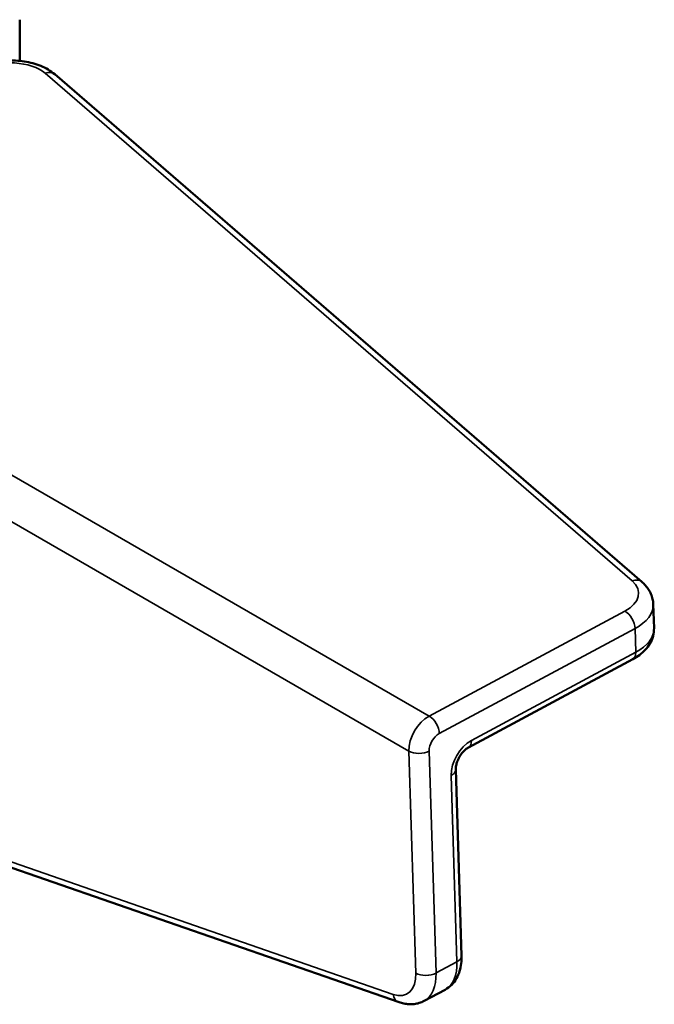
# Model space of a CAD drawing. Header units: millimetres. Extents: x 0 to 14369, y -869 to 2970.
# Tile 542 of 656: x 3895 to 3917, y 1175 to 1210. Entities that reach past the tile are written whole.
import ezdxf

# ---------------------------------------------------------------- set-up
doc = ezdxf.new("R2010")
doc.units = ezdxf.units.MM
doc.header["$LTSCALE"] = 10
doc.layers.add('Sichtbar (ISO)', color=7, linetype='Continuous', lineweight=50)
doc.layers.add('Sichtbar schmal (ISO)', color=7, linetype='Continuous', lineweight=35)

msp = doc.modelspace()

# ---------------------------------------------------------------- linework, layer by layer
at = {"layer": 'Sichtbar (ISO)'}
for p, q in [((3895.149, 1209.546), (3895.149, 1208.105)), ((3916.912, 1189.869), (3896.378, 1207.634)), ((3917.339, 1188.252), (3917.314, 1189.083)), ((3910.848, 1184.074), (3916.597, 1187.161)), ((3882.766, 1184.057), (3908.418, 1175.156)), ((3910.404, 1183.306), (3910.606, 1176.784)), ((3909.299, 1175.202), (3910.032, 1175.595))]:
    msp.add_line(p, q, dxfattribs=at)
for points, knots in [([(3893.524, 1207.816), (3893.694, 1207.908), (3893.882, 1207.978), (3894.276, 1208.078), (3894.483, 1208.107), (3894.899, 1208.127), (3895.108, 1208.116), (3895.513, 1208.053), (3895.708, 1208.001), (3896.068, 1207.854), (3896.235, 1207.758), (3896.378, 1207.634)], [1.570796, 1.570796, 1.570796, 1.570796, 1.9226, 1.9226, 2.274403, 2.274403, 2.626207, 2.626207, 2.978011, 2.978011, 3.329814, 3.329814, 3.329814, 3.329814]), ([(3917.314, 1189.083), (3917.312, 1189.146), (3917.304, 1189.208), (3917.276, 1189.33), (3917.256, 1189.389), (3917.208, 1189.501), (3917.179, 1189.554), (3917.113, 1189.655), (3917.077, 1189.702), (3916.999, 1189.79), (3916.957, 1189.831), (3916.912, 1189.869)], [2.410739, 2.410739, 2.410739, 2.410739, 2.5192654, 2.5192654, 2.6277918, 2.6277918, 2.7363183, 2.7363183, 2.8448447, 2.8448447, 2.9533711, 2.9533711, 2.9533711, 2.9533711]), ([(3916.597, 1187.161), (3916.678, 1187.204), (3916.756, 1187.253), (3916.901, 1187.361), (3916.969, 1187.421), (3917.093, 1187.554), (3917.149, 1187.627), (3917.242, 1187.786), (3917.28, 1187.873), (3917.33, 1188.058), (3917.342, 1188.155), (3917.339, 1188.252)], [1.5707963, 1.5707963, 1.5707963, 1.5707963, 1.7387849, 1.7387849, 1.9067734, 1.9067734, 2.0747619, 2.0747619, 2.2427504, 2.2427504, 2.410739, 2.410739, 2.410739, 2.410739]), ([(3910.848, 1184.074), (3910.824, 1184.061), (3910.796, 1184.043), (3910.735, 1183.995), (3910.702, 1183.965), (3910.636, 1183.893), (3910.603, 1183.851), (3910.541, 1183.758), (3910.513, 1183.708), (3910.466, 1183.607), (3910.447, 1183.556), (3910.42, 1183.461), (3910.411, 1183.416), (3910.404, 1183.351), (3910.403, 1183.326), (3910.404, 1183.306)], [6.283185, 6.283185, 6.283185, 6.283185, 6.497277, 6.497277, 6.723586, 6.723586, 6.962572, 6.962572, 7.20889, 7.20889, 7.454622, 7.454622, 7.691639, 7.691639, 7.853982, 7.853982, 7.853982, 7.853982]), ([(3910.606, 1176.784), (3910.609, 1176.692), (3910.605, 1176.6), (3910.584, 1176.42), (3910.566, 1176.331), (3910.513, 1176.158), (3910.478, 1176.073), (3910.387, 1175.912), (3910.33, 1175.836), (3910.196, 1175.7), (3910.118, 1175.641), (3910.032, 1175.595)], [1.5707963, 1.5707963, 1.5707963, 1.5707963, 1.7387849, 1.7387849, 1.9067734, 1.9067734, 2.0747619, 2.0747619, 2.2427504, 2.2427504, 2.410739, 2.410739, 2.410739, 2.410739]), ([(3909.299, 1175.202), (3909.244, 1175.172), (3909.186, 1175.148), (3909.067, 1175.111), (3909.006, 1175.099), (3908.884, 1175.085), (3908.824, 1175.083), (3908.704, 1175.09), (3908.645, 1175.097), (3908.53, 1175.121), (3908.473, 1175.137), (3908.418, 1175.156)], [2.410739, 2.410739, 2.410739, 2.410739, 2.5192654, 2.5192654, 2.6277918, 2.6277918, 2.7363183, 2.7363183, 2.8448447, 2.8448447, 2.9533711, 2.9533711, 2.9533711, 2.9533711])]:
    msp.add_open_spline(points, degree=3, knots=knots, dxfattribs=at)
at = {"layer": 'Sichtbar schmal (ISO)'}
for p, q in [((3916.572, 1189.907), (3896.038, 1207.672)), ((3909.474, 1185.172), (3892.929, 1194.724)), ((3908.767, 1183.947), (3892.222, 1193.499)), ((3909.474, 1185.172), (3916.322, 1188.848)), ((3909.827, 1184.56), (3916.675, 1188.236)), ((3916.7, 1187.405), (3916.675, 1188.236)), ((3910.951, 1184.319), (3916.7, 1187.405)), ((3882.563, 1184.332), (3908.216, 1175.432)), ((3909.007, 1176.178), (3908.767, 1183.947)), ((3909.713, 1176.179), (3909.473, 1183.947)), ((3910.244, 1183.094), (3910.446, 1176.572)), ((3909.713, 1176.179), (3910.446, 1176.572))]:
    msp.add_line(p, q, dxfattribs=at)
for centre, major_axis, ratio, start_param, end_param in [((3894.768, 1207.202), (-1.499, -0.046), 0.555183, 3.684225, 5.443243), ((3896.051, 1207.256), (0.327, 0.378), 0.712252, 0, 0.912353), ((3915.302, 1189.437), (1.499, 0.046), 0.555183, 5.443243, 6.825817), ((3916.585, 1189.491), (0.327, 0.378), 0.712252, 0, 0.912353), ((3915.315, 1189.021), (1.999, 0.062), 0.555183, 5.443243, 6.283185), ((3916.335, 1188.433), (0.237, -0.441), 0.555183, 0.839943, 2.410739), ((3915.34, 1188.19), (1.999, 0.062), 0.555183, 5.443243, 6.283185), ((3916.36, 1187.601), (0.237, -0.441), 0.555183, 0, 0.839943), ((3909.499, 1184.34), (0.5, 0.866), 0.619309, 0.785398, 2.356194), ((3909.487, 1184.756), (0.237, -0.441), 0.555183, 0.839943, 2.410739), ((3909.839, 1184.144), (0.25, 0.433), 0.619309, 0.785398, 2.356194), ((3910.977, 1183.487), (0.5, 0.866), 0.619309, 0.785398, 2.356194), ((3910.611, 1184.515), (0.237, -0.441), 0.555183, 0, 0.839943), ((3909.133, 1184.144), (0.5, 0.015), 0.555183, 3.872446, 5.443243), ((3909.904, 1183.29), (0.5, 0.015), 0.555183, 5.443243, 6.283185), ((3910.106, 1176.768), (0.5, 0.015), 0.555183, 5.443243, 6.283185), ((3909.086, 1177.357), (0.946, -1.762), 0.555183, 0, 0.839943), ((3907.987, 1176.767), (0.71, -1.322), 0.555183, 5.740553, 7.123128), ((3909.373, 1176.375), (0.5, 0.015), 0.555183, 3.872446, 5.443243), ((3908.353, 1176.964), (0.946, -1.762), 0.555183, 0, 0.839943), ((3908.582, 1175.629), (-0.164, -0.472), 0.712252, 5.370833, 6.283185)]:
    msp.add_ellipse(centre, major_axis=major_axis, ratio=ratio, start_param=start_param, end_param=end_param, dxfattribs=at)

doc.saveas('drawing.dxf')
